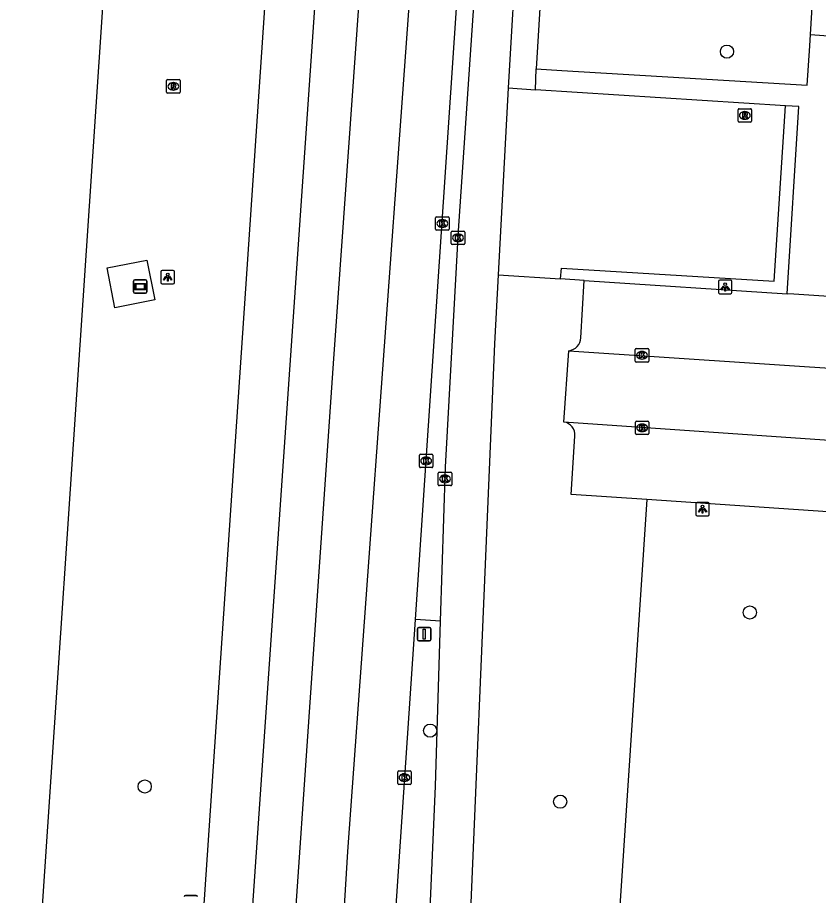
# Model space of a CAD drawing. Extents: x 161848 to 162726, y 385382 to 386521.
# Drawn here: x 161867.7 to 161927.1, y 385675.6 to 385740.7 of the extents above; entities that cross this region are included whole.
import ezdxf

# ---------------------------------------------------------------- set-up
doc = ezdxf.new("R2010")
doc.units = 0
for name, color, linetype in [('IMGEO_Berm_groen', 7, 'Continuous'), ('IMGEO_Boom', 7, 'Continuous'), ('IMGEO_Fietspad_gesloten', 7, 'Continuous'), ('IMGEO_Haag', 7, 'Continuous'), ('IMGEO_Kolk', 7, 'Continuous'), ('IMGEO_Lichtpunt', 7, 'Continuous'), ('IMGEO_Parkeervlak_open', 7, 'Continuous'), ('IMGEO_Reclamebord', 7, 'Continuous'), ('IMGEO_Rijbaan_lokaal_open', 7, 'Continuous'), ('IMGEO_Rijbaan_regionaal_gesloten', 7, 'Continuous'), ('IMGEO_Rioolput', 7, 'Continuous'), ('IMGEO_Verkeersbordpaal', 7, 'Continuous'), ('IMGEO_Verkeerseiland_open', 7, 'Continuous'), ('IMGEO_Voetpad_open', 7, 'Continuous')]:
    doc.layers.add(name, color=color, linetype=linetype)

msp = doc.modelspace()

# ---------------------------------------------------------------- linework, layer by layer
at = {"layer": 'IMGEO_Berm_groen'}
for points in [[(161926.512, 385739.499), (161926.972, 385746.887)], [(161874.907, 385719.215), (161874.317, 385722.173), (161877.274, 385722.763), (161877.864, 385719.805), (161874.907, 385719.215)], [(161903.342, 385721.666), (161907.974, 385721.362)], [(161914.37, 385704.993), (161910.42, 385645.458), (161908.314, 385613.734)]]:
    msp.add_lwpolyline(points, dxfattribs=at)
at = {"layer": 'IMGEO_Boom'}
for centre in [(161920.316, 385738.222), (161922.02, 385696.613), (161898.289, 385687.85), (161877.111, 385683.704), (161907.947, 385682.579)]:
    msp.add_circle(centre, 0.489, dxfattribs=at)
at = {"layer": 'IMGEO_Fietspad_gesloten'}
for points in [[(161899.07, 385695.975), (161899.425, 385707.384), (161900.388, 385724.931), (161901.909, 385747.09), (161902.109, 385750), (161902.362, 385753.548), (161902.521, 385755.761), (161902.944, 385761.68), (161902.985, 385762.26), (161903.47, 385768.826), (161905.48, 385796.055), (161906.37, 385807.153), (161908.534, 385830.572), (161909.442, 385835.894)], [(161907.152, 385778.61), (161906.391, 385768.539), (161905.902, 385762.059), (161905.858, 385761.473), (161905.41, 385755.554), (161905.244, 385753.345), (161904.991, 385750), (161904.757, 385746.899), (161904.081, 385735.53)], [(161904.081, 385735.53), (161903.342, 385721.666)], [(161903.342, 385721.666), (161903.069, 385716.556), (161900.72, 385661.059), (161899.736, 385645.932)], [(161896.739, 385646.065), (161897.79, 385663.255), (161898.69, 385683.741), (161899.07, 385695.975)]]:
    msp.add_lwpolyline(points, dxfattribs=at)
at = {"layer": 'IMGEO_Haag'}
for points in [[(161907.974, 385721.362), (161908.031, 385722.16), (161923.831, 385721.19), (161924.665, 385734.211)], [(161909.717, 385721.247), (161907.974, 385721.362)]]:
    msp.add_lwpolyline(points, dxfattribs=at)
at = {"layer": 'IMGEO_Kolk'}
for p, q in [((161898.699, 385725.05), (161898.699, 385725.902)), ((161898.774, 385725.976), (161899.626, 385725.976)), ((161899.187, 385725.756), (161899.212, 385725.756)), ((161899.7, 385725.902), (161899.7, 385725.05)), ((161899.21, 385725.196), (161899.185, 385725.196)), ((161899.626, 385724.976), (161898.774, 385724.976)), ((161899.86, 385723.985), (161899.86, 385724.837)), ((161899.935, 385724.911), (161900.787, 385724.911)), ((161900.348, 385724.691), (161900.373, 385724.691)), ((161900.861, 385724.837), (161900.861, 385723.985)), ((161900.787, 385723.911), (161899.935, 385723.911)), ((161900.371, 385724.131), (161900.346, 385724.131)), ((161913.511, 385715.27), (161913.511, 385716.122)), ((161913.586, 385716.196), (161914.438, 385716.196)), ((161913.999, 385715.976), (161914.024, 385715.976)), ((161914.512, 385716.122), (161914.512, 385715.27)), ((161914.022, 385715.416), (161913.997, 385715.416)), ((161914.438, 385715.196), (161913.586, 385715.196)), ((161913.524, 385709.891), (161913.524, 385710.743)), ((161913.599, 385710.817), (161914.451, 385710.817)), ((161914.525, 385710.743), (161914.525, 385709.891)), ((161914.035, 385710.037), (161914.01, 385710.037)), ((161914.012, 385710.597), (161914.037, 385710.597)), ((161914.451, 385709.817), (161913.599, 385709.817)), ((161897.493, 385707.433), (161897.493, 385708.285)), ((161897.568, 385708.359), (161898.42, 385708.359)), ((161897.981, 385708.139), (161898.006, 385708.139)), ((161898.494, 385708.285), (161898.494, 385707.433)), ((161898.004, 385707.579), (161897.979, 385707.579)), ((161898.42, 385707.359), (161897.568, 385707.359)), ((161898.898, 385706.097), (161898.898, 385706.949)), ((161898.973, 385707.023), (161899.825, 385707.023)), ((161899.386, 385706.803), (161899.411, 385706.803)), ((161899.899, 385706.949), (161899.899, 385706.097)), ((161899.409, 385706.243), (161899.384, 385706.243)), ((161899.825, 385706.023), (161898.973, 385706.023)), ((161895.886, 385683.937), (161895.886, 385684.789)), ((161895.961, 385684.863), (161896.813, 385684.863)), ((161896.374, 385684.643), (161896.399, 385684.643)), ((161896.887, 385684.789), (161896.887, 385683.937)), ((161896.397, 385684.083), (161896.372, 385684.083)), ((161896.813, 385683.863), (161895.961, 385683.863))]:
    msp.add_line(p, q, dxfattribs=at)
for points in [[(161898.699, 385725.05), (161898.699, 385725.902)], [(161898.774, 385725.976), (161899.626, 385725.976)], [(161899.02, 385725.676), (161899.143, 385725.676), (161899.143, 385725.525), (161899.273, 385725.676), (161899.437, 385725.676), (161899.291, 385725.525), (161899.444, 385725.276), (161899.292, 385725.276), (161899.207, 385725.44), (161899.143, 385725.373), (161899.143, 385725.276), (161899.02, 385725.276), (161899.02, 385725.676)], [(161899.7, 385725.902), (161899.7, 385725.05)], [(161899.626, 385724.976), (161898.774, 385724.976)], [(161899.86, 385723.985), (161899.86, 385724.837)], [(161899.935, 385724.911), (161900.787, 385724.911)], [(161900.181, 385724.611), (161900.304, 385724.611), (161900.304, 385724.46), (161900.434, 385724.611), (161900.598, 385724.611), (161900.452, 385724.46), (161900.605, 385724.211), (161900.453, 385724.211), (161900.368, 385724.375), (161900.304, 385724.308), (161900.304, 385724.211), (161900.181, 385724.211), (161900.181, 385724.611)], [(161900.861, 385724.837), (161900.861, 385723.985)], [(161900.787, 385723.911), (161899.935, 385723.911)], [(161913.511, 385715.27), (161913.511, 385716.122)], [(161913.586, 385716.196), (161914.438, 385716.196)], [(161913.832, 385715.896), (161913.955, 385715.896), (161913.955, 385715.745), (161914.085, 385715.896), (161914.249, 385715.896), (161914.103, 385715.745), (161914.256, 385715.496), (161914.104, 385715.496), (161914.019, 385715.66), (161913.955, 385715.593), (161913.955, 385715.496), (161913.832, 385715.496), (161913.832, 385715.896)], [(161914.512, 385716.122), (161914.512, 385715.27)], [(161914.438, 385715.196), (161913.586, 385715.196)], [(161913.524, 385709.891), (161913.524, 385710.743)], [(161913.599, 385710.817), (161914.451, 385710.817)], [(161914.525, 385710.743), (161914.525, 385709.891)], [(161913.845, 385710.517), (161913.968, 385710.517), (161913.968, 385710.366), (161914.098, 385710.517), (161914.262, 385710.517), (161914.116, 385710.366), (161914.269, 385710.117), (161914.117, 385710.117), (161914.032, 385710.281), (161913.968, 385710.214), (161913.968, 385710.117), (161913.845, 385710.117), (161913.845, 385710.517)], [(161914.451, 385709.817), (161913.599, 385709.817)], [(161897.493, 385707.433), (161897.493, 385708.285)], [(161897.568, 385708.359), (161898.42, 385708.359)], [(161898.494, 385708.285), (161898.494, 385707.433)], [(161897.814, 385708.059), (161897.937, 385708.059), (161897.937, 385707.908), (161898.067, 385708.059), (161898.231, 385708.059), (161898.085, 385707.908), (161898.238, 385707.659), (161898.086, 385707.659), (161898.001, 385707.823), (161897.937, 385707.756), (161897.937, 385707.659), (161897.814, 385707.659), (161897.814, 385708.059)], [(161898.42, 385707.359), (161897.568, 385707.359)], [(161898.898, 385706.097), (161898.898, 385706.949)], [(161898.973, 385707.023), (161899.825, 385707.023)], [(161899.899, 385706.949), (161899.899, 385706.097)], [(161899.219, 385706.723), (161899.342, 385706.723), (161899.342, 385706.572), (161899.472, 385706.723), (161899.636, 385706.723), (161899.49, 385706.572), (161899.643, 385706.323), (161899.491, 385706.323), (161899.406, 385706.487), (161899.342, 385706.42), (161899.342, 385706.323), (161899.219, 385706.323), (161899.219, 385706.723)], [(161899.825, 385706.023), (161898.973, 385706.023)], [(161895.886, 385683.937), (161895.886, 385684.789)], [(161895.961, 385684.863), (161896.813, 385684.863)], [(161896.887, 385684.789), (161896.887, 385683.937)], [(161896.207, 385684.563), (161896.33, 385684.563), (161896.33, 385684.412), (161896.46, 385684.563), (161896.624, 385684.563), (161896.478, 385684.412), (161896.631, 385684.163), (161896.479, 385684.163), (161896.394, 385684.327), (161896.33, 385684.26), (161896.33, 385684.163), (161896.207, 385684.163), (161896.207, 385684.563)], [(161896.813, 385683.863), (161895.961, 385683.863)]]:
    msp.add_lwpolyline(points, dxfattribs=at)
for centre, start, end in [((161898.776, 385725.9), 91.55205, 178.44795), ((161898.776, 385725.9), 91.55205, 178.44795), ((161899.624, 385725.9), 1.55205, 88.44795), ((161899.624, 385725.9), 1.55205, 88.44795), ((161898.776, 385725.052), 181.55205, 268.44795), ((161898.776, 385725.052), 181.55205, 268.44795), ((161899.624, 385725.052), 271.55205, 358.44795), ((161899.624, 385725.052), 271.55205, 358.44795), ((161899.937, 385724.835), 91.55205, 178.44795), ((161899.937, 385724.835), 91.55205, 178.44795), ((161900.785, 385724.835), 1.55205, 88.44795), ((161900.785, 385724.835), 1.55205, 88.44795), ((161899.937, 385723.987), 181.55205, 268.44795), ((161899.937, 385723.987), 181.55205, 268.44795), ((161900.785, 385723.987), 271.55205, 358.44795), ((161900.785, 385723.987), 271.55205, 358.44795), ((161913.588, 385716.12), 91.55205, 178.44795), ((161913.588, 385716.12), 91.55205, 178.44795), ((161914.436, 385716.12), 1.55205, 88.44795), ((161914.436, 385716.12), 1.55205, 88.44795), ((161913.588, 385715.272), 181.55205, 268.44795), ((161913.588, 385715.272), 181.55205, 268.44795), ((161914.436, 385715.272), 271.55205, 358.44795), ((161914.436, 385715.272), 271.55205, 358.44795), ((161913.601, 385710.741), 91.55205, 178.44795), ((161913.601, 385710.741), 91.55205, 178.44795), ((161914.449, 385710.741), 1.55205, 88.44795), ((161914.449, 385710.741), 1.55205, 88.44795), ((161913.601, 385709.893), 181.55205, 268.44795), ((161913.601, 385709.893), 181.55205, 268.44795), ((161914.449, 385709.893), 271.55205, 358.44795), ((161914.449, 385709.893), 271.55205, 358.44795), ((161897.57, 385708.283), 91.55205, 178.44795), ((161897.57, 385708.283), 91.55205, 178.44795), ((161898.418, 385708.283), 1.55205, 88.44795), ((161898.418, 385708.283), 1.55205, 88.44795), ((161897.57, 385707.435), 181.55205, 268.44795), ((161897.57, 385707.435), 181.55205, 268.44795), ((161898.418, 385707.435), 271.55205, 358.44795), ((161898.418, 385707.435), 271.55205, 358.44795), ((161898.975, 385706.947), 91.55205, 178.44795), ((161898.975, 385706.947), 91.55205, 178.44795), ((161899.823, 385706.947), 1.55205, 88.44795), ((161899.823, 385706.947), 1.55205, 88.44795), ((161898.975, 385706.099), 181.55205, 268.44795), ((161898.975, 385706.099), 181.55205, 268.44795), ((161899.823, 385706.099), 271.55205, 358.44795), ((161899.823, 385706.099), 271.55205, 358.44795), ((161895.963, 385684.787), 91.55205, 178.44795), ((161895.963, 385684.787), 91.55205, 178.44795), ((161896.811, 385684.787), 1.55205, 88.44795), ((161896.811, 385684.787), 1.55205, 88.44795), ((161895.963, 385683.939), 181.55205, 268.44795), ((161895.963, 385683.939), 181.55205, 268.44795), ((161896.811, 385683.939), 271.55205, 358.44795), ((161896.811, 385683.939), 271.55205, 358.44795)]:
    msp.add_arc(centre, 0.0765, start, end, dxfattribs=at)
for centre, major_axis, ratio, start_param, end_param in [((161899.186, 385725.476), (-0.387, 0.002), 0.722429, 4.712389, 7.853982), ((161899.211, 385725.476), (-0.39, 0.002), 0.717154, 1.570796, 4.712389), ((161900.347, 385724.411), (-0.387, 0.002), 0.722429, 4.712389, 7.853982), ((161900.372, 385724.411), (-0.39, 0.002), 0.717154, 1.570796, 4.712389), ((161913.998, 385715.696), (-0.387, 0.002), 0.722429, 4.712389, 7.853982), ((161914.023, 385715.696), (-0.39, 0.002), 0.717154, 1.570796, 4.712389), ((161914.011, 385710.317), (-0.387, 0.002), 0.722429, 4.712389, 7.853982), ((161914.036, 385710.317), (-0.39, 0.002), 0.717154, 1.570796, 4.712389), ((161897.98, 385707.859), (-0.387, 0.002), 0.722429, 4.712389, 7.853982), ((161898.005, 385707.859), (-0.39, 0.002), 0.717154, 1.570796, 4.712389), ((161899.385, 385706.523), (-0.387, 0.002), 0.722429, 4.712389, 7.853982), ((161899.41, 385706.523), (-0.39, 0.002), 0.717154, 1.570796, 4.712389), ((161896.373, 385684.363), (-0.387, 0.002), 0.722429, 4.712389, 7.853982), ((161896.398, 385684.363), (-0.39, 0.002), 0.717154, 1.570796, 4.712389)]:
    msp.add_ellipse(centre, major_axis=major_axis, ratio=ratio, start_param=start_param, end_param=end_param, dxfattribs=at)
at = {"layer": 'IMGEO_Lichtpunt'}
for p, q in [((161878.318, 385721.897), (161878.318, 385721.09)), ((161878.318, 385721.897), (161878.318, 385721.09)), ((161879.22, 385721.992), (161878.412, 385721.992)), ((161879.22, 385721.992), (161878.412, 385721.992)), ((161879.314, 385721.09), (161879.314, 385721.897)), ((161879.314, 385721.09), (161879.314, 385721.897)), ((161919.683, 385721.166), (161919.683, 385720.359)), ((161919.683, 385721.166), (161919.683, 385720.359)), ((161920.585, 385721.261), (161919.777, 385721.261)), ((161920.585, 385721.261), (161919.777, 385721.261)), ((161920.679, 385720.359), (161920.679, 385721.166)), ((161920.679, 385720.359), (161920.679, 385721.166)), ((161878.412, 385720.996), (161879.22, 385720.996)), ((161878.412, 385720.996), (161879.22, 385720.996)), ((161919.777, 385720.265), (161920.585, 385720.265)), ((161919.777, 385720.265), (161920.585, 385720.265)), ((161918.012, 385704.684), (161918.012, 385703.877)), ((161918.012, 385704.684), (161918.012, 385703.877)), ((161918.914, 385704.779), (161918.106, 385704.779)), ((161918.914, 385704.779), (161918.106, 385704.779)), ((161919.008, 385703.877), (161919.008, 385704.684)), ((161919.008, 385703.877), (161919.008, 385704.684)), ((161918.106, 385703.783), (161918.914, 385703.783)), ((161918.106, 385703.783), (161918.914, 385703.783))]:
    msp.add_line(p, q, dxfattribs=at)
for points in [[(161878.692, 385721.561), (161878.731, 385721.533), (161878.543, 385721.271), (161878.505, 385721.298), (161878.692, 385721.561)], [(161878.794, 385721.513), (161878.841, 385721.513), (161878.841, 385721.191), (161878.794, 385721.191), (161878.794, 385721.513)], [(161878.904, 385721.533), (161878.942, 385721.56), (161879.129, 385721.298), (161879.09, 385721.27), (161878.904, 385721.533)], [(161920.057, 385720.83), (161920.096, 385720.802), (161919.908, 385720.54), (161919.87, 385720.567), (161920.057, 385720.83)], [(161920.159, 385720.782), (161920.206, 385720.782), (161920.206, 385720.46), (161920.159, 385720.46), (161920.159, 385720.782)], [(161920.269, 385720.802), (161920.307, 385720.829), (161920.494, 385720.567), (161920.455, 385720.539), (161920.269, 385720.802)], [(161918.386, 385704.348), (161918.425, 385704.32), (161918.237, 385704.058), (161918.199, 385704.085), (161918.386, 385704.348)], [(161918.488, 385704.3), (161918.535, 385704.3), (161918.535, 385703.978), (161918.488, 385703.978), (161918.488, 385704.3)], [(161918.598, 385704.32), (161918.636, 385704.347), (161918.823, 385704.085), (161918.784, 385704.057), (161918.598, 385704.32)]]:
    msp.add_lwpolyline(points, dxfattribs=at)
for centre in [(161878.817, 385721.695), (161920.182, 385720.964), (161918.511, 385704.482)]:
    msp.add_circle(centre, 0.0994, dxfattribs=at)
for centre, start, end in [((161878.412, 385721.897), 90, 180), ((161878.412, 385721.897), 90, 180), ((161879.22, 385721.897), 0, 90), ((161879.22, 385721.897), 0, 90), ((161919.777, 385721.166), 90, 180), ((161919.777, 385721.166), 90, 180), ((161920.585, 385721.166), 0, 90), ((161920.585, 385721.166), 0, 90), ((161878.412, 385721.09), 180, 270), ((161878.412, 385721.09), 180, 270), ((161879.22, 385721.09), 270, 0), ((161879.22, 385721.09), 270, 360), ((161919.777, 385720.359), 180, 270), ((161919.777, 385720.359), 180, 270), ((161920.585, 385720.359), 270, 0), ((161920.585, 385720.359), 270, 360), ((161918.106, 385704.684), 90, 180), ((161918.106, 385704.684), 90, 180), ((161918.914, 385704.684), 0, 90), ((161918.914, 385704.684), 0, 90), ((161918.106, 385703.877), 180, 270), ((161918.106, 385703.877), 180, 270), ((161918.914, 385703.877), 270, 0), ((161918.914, 385703.877), 270, 360)]:
    msp.add_arc(centre, 0.0946, start, end, dxfattribs=at)
at = {"layer": 'IMGEO_Parkeervlak_open'}
for points in [[(161909.466, 385717), (161909.717, 385721.247)], [(161909.717, 385721.247), (161924.773, 385720.257)], [(161914.37, 385704.993), (161908.757, 385705.375), (161909.04, 385709.702)], [(161936.498, 385703.488), (161914.37, 385704.993)]]:
    msp.add_lwpolyline(points, dxfattribs=at)
for centre, radius, start, end in [((161908.476, 385717.019), 0.99, 276.62258, 358.91284), ((161908.094, 385709.798), 0.951, 354.23384, 82.45022)]:
    msp.add_arc(centre, radius, start, end, dxfattribs=at)
at = {"layer": 'IMGEO_Reclamebord'}
for p, q in [((161876.278, 385720.395), (161876.278, 385721.195)), ((161876.278, 385721.195), (161876.278, 385720.395)), ((161876.378, 385721.295), (161877.168, 385721.295)), ((161877.168, 385721.295), (161876.378, 385721.295)), ((161877.268, 385721.195), (161877.268, 385720.395)), ((161877.268, 385720.395), (161877.268, 385721.195)), ((161877.168, 385720.295), (161876.378, 385720.295)), ((161876.378, 385720.295), (161877.168, 385720.295))]:
    msp.add_line(p, q, dxfattribs=at)
for points in [[(161876.379, 385721.027), (161877.167, 385721.027), (161877.167, 385720.563), (161876.379, 385720.563), (161876.379, 385721.027)], [(161876.444, 385720.962), (161876.444, 385720.628), (161877.102, 385720.628), (161877.102, 385720.962), (161876.444, 385720.962)]]:
    msp.add_lwpolyline(points, dxfattribs=at)
for centre, start, end in [((161876.378, 385721.195), 90, 180), ((161876.378, 385721.195), 90, 180), ((161877.168, 385721.195), 0, 90), ((161877.168, 385721.195), 360, 90), ((161876.378, 385720.395), 180, 270), ((161876.378, 385720.395), 180, 270), ((161877.168, 385720.395), 270, 0), ((161877.168, 385720.395), 270, 0)]:
    msp.add_arc(centre, 0.1, start, end, dxfattribs=at)
at = {"layer": 'IMGEO_Rijbaan_lokaal_open'}
for points in [[(161908.219, 385710.74), (161908.59, 385716.035)], [(161908.59, 385716.035), (161937.243, 385714.125)], [(161936.892, 385708.744), (161908.219, 385710.74)]]:
    msp.add_lwpolyline(points, dxfattribs=at)
at = {"layer": 'IMGEO_Rijbaan_regionaal_gesloten'}
for points in [[(161883.172, 385646.619), (161890.637, 385754.375)], [(161893.858, 385754.148), (161891.109, 385715.089), (161886.367, 385646.496)], [(161890.2, 385646.349), (161892.195, 385678.884), (161897.637, 385753.881)], [(161897.194, 385696.099), (161901.058, 385753.64)], [(161867.677, 385647.213), (161874.574, 385750), (161874.777, 385752.943)], [(161879.601, 385646.755), (161879.855, 385650.506), (161886.734, 385752.082)], [(161893.802, 385646.195), (161895.227, 385666.799), (161897.194, 385696.099)]]:
    msp.add_lwpolyline(points, dxfattribs=at)
at = {"layer": 'IMGEO_Rioolput'}
for p, q in [((161878.814, 385736.148), (161879.666, 385736.148)), ((161878.739, 385735.222), (161878.739, 385736.074)), ((161879.227, 385735.928), (161879.252, 385735.928)), ((161879.74, 385736.074), (161879.74, 385735.222)), ((161879.666, 385735.148), (161878.814, 385735.148)), ((161879.25, 385735.368), (161879.225, 385735.368)), ((161921.142, 385733.064), (161921.142, 385733.916)), ((161921.217, 385733.99), (161922.069, 385733.99)), ((161921.63, 385733.77), (161921.655, 385733.77)), ((161922.143, 385733.916), (161922.143, 385733.064)), ((161922.069, 385732.99), (161921.217, 385732.99)), ((161921.653, 385733.21), (161921.628, 385733.21))]:
    msp.add_line(p, q, dxfattribs=at)
for points in [[(161878.814, 385736.148), (161879.666, 385736.148)], [(161878.739, 385735.222), (161878.739, 385736.074)], [(161879.328, 385735.846), (161879.076, 385735.848), (161879.076, 385735.448)], [(161879.076, 385735.448), (161879.2, 385735.448), (161879.2, 385735.61), (161879.211, 385735.61)], [(161879.254, 385735.767), (161879.2, 385735.767), (161879.2, 385735.686)], [(161879.2, 385735.686), (161879.252, 385735.686)], [(161879.258, 385735.581), (161879.329, 385735.448), (161879.469, 385735.448), (161879.404, 385735.574)], [(161879.74, 385736.074), (161879.74, 385735.222)], [(161879.666, 385735.148), (161878.814, 385735.148)], [(161921.142, 385733.064), (161921.142, 385733.916)], [(161921.217, 385733.99), (161922.069, 385733.99)], [(161921.731, 385733.688), (161921.479, 385733.69), (161921.479, 385733.29)], [(161921.657, 385733.609), (161921.603, 385733.609), (161921.603, 385733.528)], [(161921.603, 385733.528), (161921.655, 385733.528)], [(161922.143, 385733.916), (161922.143, 385733.064)], [(161922.069, 385732.99), (161921.217, 385732.99)], [(161921.479, 385733.29), (161921.603, 385733.29), (161921.603, 385733.452), (161921.614, 385733.452)], [(161921.661, 385733.423), (161921.732, 385733.29), (161921.872, 385733.29), (161921.807, 385733.416)]]:
    msp.add_lwpolyline(points, dxfattribs=at)
for centre, radius, start, end in [((161878.816, 385736.072), 0.0765, 91.55205, 178.44795), ((161878.816, 385736.072), 0.0765, 91.55205, 178.44795), ((161879.664, 385736.072), 0.0765, 1.55205, 88.44795), ((161879.664, 385736.072), 0.0765, 1.55205, 88.44795), ((161879.21, 385735.557), 0.0533, 26.02933, 88.69889), ((161879.236, 385735.875), 0.19, 274.7715, 282.96867), ((161879.26, 385735.671), 0.0964, 77.00612, 93.18647), ((161879.274, 385735.728), 0.0378, 276.66336, 79.67722), ((161879.327, 385735.736), 0.109, 350.36119, 89.41601), ((161879.325, 385735.736), 0.112, 277.58423, 350.98172), ((161879.309, 385735.521), 0.108, 29.51342, 73.79051), ((161878.816, 385735.224), 0.0765, 181.55205, 268.44795), ((161878.816, 385735.224), 0.0765, 181.55205, 268.44795), ((161879.664, 385735.224), 0.0765, 271.55205, 358.44795), ((161879.664, 385735.224), 0.0765, 271.55205, 358.44795), ((161921.219, 385733.914), 0.0765, 91.55205, 178.44795), ((161921.219, 385733.914), 0.0765, 91.55205, 178.44795), ((161921.639, 385733.717), 0.19, 274.7715, 282.96867), ((161921.663, 385733.513), 0.0964, 77.00612, 93.18647), ((161921.677, 385733.57), 0.0378, 276.66336, 79.67722), ((161921.73, 385733.578), 0.109, 350.36119, 89.41601), ((161921.728, 385733.578), 0.112, 277.58423, 350.98172), ((161922.067, 385733.914), 0.0765, 1.55205, 88.44795), ((161922.067, 385733.914), 0.0765, 1.55205, 88.44795), ((161921.219, 385733.066), 0.0765, 181.55205, 268.44795), ((161921.219, 385733.066), 0.0765, 181.55205, 268.44795), ((161921.613, 385733.399), 0.0533, 26.02933, 88.69889), ((161921.712, 385733.363), 0.108, 29.51342, 73.79051), ((161922.067, 385733.066), 0.0765, 271.55205, 358.44795), ((161922.067, 385733.066), 0.0765, 271.55205, 358.44795)]:
    msp.add_arc(centre, radius, start, end, dxfattribs=at)
for centre, major_axis, ratio, start_param, end_param in [((161879.226, 385735.648), (-0.387, 0.002), 0.722429, 4.712389, 7.853982), ((161879.251, 385735.648), (-0.39, 0.002), 0.717154, 1.570796, 4.712389), ((161921.629, 385733.49), (-0.387, 0.002), 0.722429, 4.712389, 7.853982), ((161921.654, 385733.49), (-0.39, 0.002), 0.717154, 1.570796, 4.712389)]:
    msp.add_ellipse(centre, major_axis=major_axis, ratio=ratio, start_param=start_param, end_param=end_param, dxfattribs=at)
at = {"layer": 'IMGEO_Verkeersbordpaal'}
for p, q in [((161897.347, 385694.6), (161897.347, 385695.4)), ((161897.347, 385695.4), (161897.347, 385694.6)), ((161897.447, 385695.5), (161898.237, 385695.5)), ((161898.237, 385695.5), (161897.447, 385695.5)), ((161898.337, 385695.4), (161898.337, 385694.6)), ((161898.337, 385694.6), (161898.337, 385695.4)), ((161898.237, 385694.5), (161897.447, 385694.5)), ((161897.447, 385694.5), (161898.237, 385694.5)), ((161880.144, 385675.624), (161880.934, 385675.624)), ((161880.934, 385675.624), (161880.144, 385675.624))]:
    msp.add_line(p, q, dxfattribs=at)
msp.add_lwpolyline([(161897.767, 385695.375), (161897.917, 385695.375), (161897.917, 385694.625), (161897.767, 385694.625), (161897.767, 385695.375)], dxfattribs=at)
for centre, start, end in [((161897.447, 385695.4), 90, 180), ((161897.447, 385695.4), 90, 180), ((161898.237, 385695.4), 0, 90), ((161898.237, 385695.4), 360, 90), ((161897.447, 385694.6), 180, 270), ((161897.447, 385694.6), 180, 270), ((161898.237, 385694.6), 270, 0), ((161898.237, 385694.6), 270, 0), ((161880.144, 385675.524), 90, 180), ((161880.144, 385675.524), 90, 180), ((161880.934, 385675.524), 0, 90), ((161880.934, 385675.524), 360, 90)]:
    msp.add_arc(centre, 0.1, start, end, dxfattribs=at)
at = {"layer": 'IMGEO_Verkeerseiland_open'}
msp.add_lwpolyline([(161899.07, 385695.975), (161897.194, 385696.099)], dxfattribs=at)
at = {"layer": 'IMGEO_Voetpad_open'}
for points in [[(161906.929, 385746.761), (161906.763, 385746.763), (161906.169, 385736.949)], [(161906.169, 385736.949), (161908.075, 385736.834), (161926.277, 385735.741), (161926.459, 385738.656), (161926.512, 385739.499)], [(161926.512, 385739.499), (161950.171, 385737.716)], [(161906.106, 385735.4), (161906.169, 385736.949)], [(161904.081, 385735.53), (161906.106, 385735.4)], [(161924.665, 385734.211), (161906.106, 385735.4)], [(161924.773, 385720.257), (161925.663, 385734.147), (161924.665, 385734.211)], [(161937.221, 385715.115), (161937.489, 385719.413), (161925.272, 385720.224), (161924.773, 385720.257)]]:
    msp.add_lwpolyline(points, dxfattribs=at)

doc.saveas('drawing.dxf')
